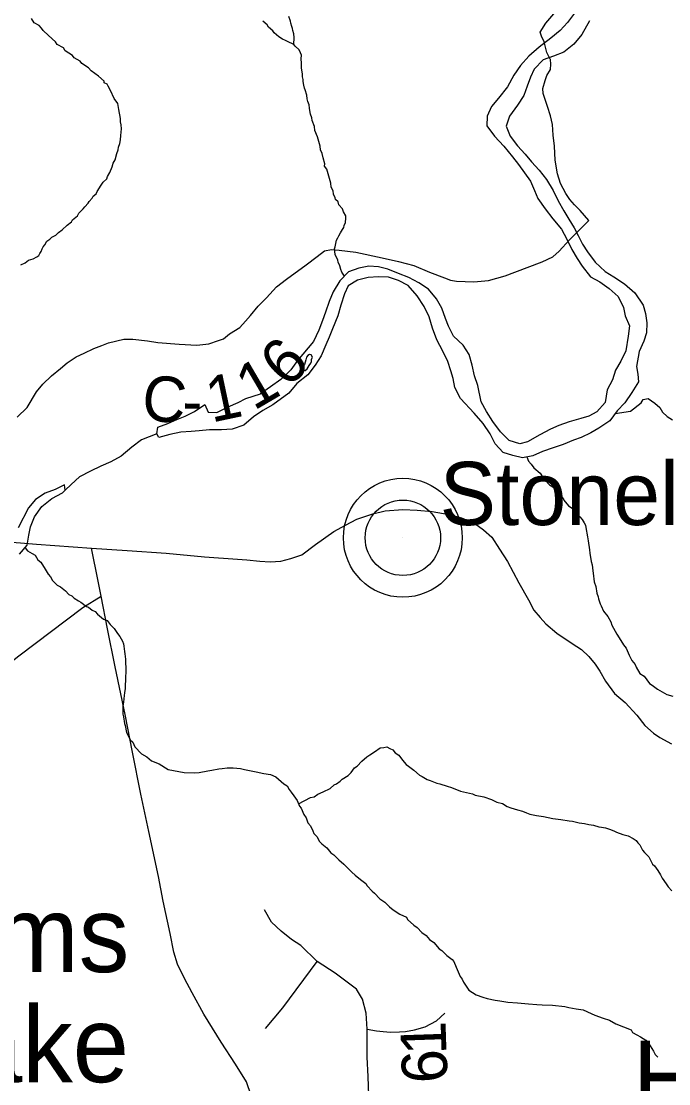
# Model space of a CAD drawing. Extents: x 1310247 to 1664935, y 235267 to 584339.
# Drawn here: x 1486473 to 1490752, y 409715 to 416732 of the extents above; entities that cross this region are included whole.
import ezdxf

# ---------------------------------------------------------------- set-up
doc = ezdxf.new("R2010")
doc.units = 0
for name, color, linetype in [('GM_X_County_Road', 7, 'Continuous'), ('GM_X_County_Road_Text', 7, 'Continuous'), ('GM_X_Major_River', 7, 'Continuous'), ('GM_X_Minor_Lake_Text', 7, 'Continuous'), ('GM_X_Minor_River', 7, 'Continuous'), ('GM_X_State_Route', 7, 'Continuous'), ('GM_X_Township_Road', 7, 'Continuous'), ('GM_X_Township_Road_Text', 7, 'Continuous'), ('GM_X_Unincorporated', 7, 'Continuous'), ('GM_X_Unincorporated_Location', 7, 'Continuous'), ('GM_X_Unincorporated_Text', 7, 'Continuous'), ('GM_X_US_Route', 7, 'Continuous')]:
    doc.layers.add(name, color=color, linetype=linetype)

msp = doc.modelspace()

# ---------------------------------------------------------------- linework, layer by layer
at = {"layer": 'GM_X_County_Road'}
for points in [[(1489969.1, 416481.3), (1489946.9, 416524.9), (1489928.7, 416595.6), (1489910.5, 416633), (1489902.9, 416659.3), (1489940.2, 416718.5), (1490032.7, 416826.5)], [(1486445.6, 414117.6), (1486511.7, 414180.8), (1486574.6, 414283.6), (1486614.4, 414335), (1486672.1, 414389.9), (1486732.3, 414438.6), (1486776.8, 414475.5), (1486836, 414516.6), (1486889.1, 414540.5), (1486952.9, 414569.7), (1487005.3, 414590.3), (1487049.5, 414607.9), (1487150.5, 414631.8), (1487209.9, 414631.8), (1487306.5, 414620.3), (1487375.6, 414610.5), (1487516.4, 414599), (1487634.3, 414593.7), (1487712.4, 414601.9), (1487776.8, 414622.4), (1487809, 414633.7), (1487849.7, 414666.8), (1487916.9, 414709.8), (1487954.2, 414751.4), (1487988.7, 414788.6), (1488039.2, 414849.8), (1488094.2, 414904.7), (1488159.8, 414978.6), (1488225.1, 415028.5), (1488356.4, 415123.5), (1488428.2, 415177.6), (1488476, 415214.7), (1488523, 415224.6), (1488574.4, 415220.1), (1488683.4, 415205.9), (1488857.9, 415169.6), (1488966.9, 415145.7), (1489067.9, 415119.1), (1489171.6, 415073.9), (1489270, 415037.6), (1489308.9, 415022.5), (1489350.6, 415015.4), (1489406.4, 415012.8), (1489464, 415010.1), (1489561.9, 415019.7), (1489672.2, 415050.9), (1489816.6, 415104.9), (1489915.9, 415142.1), (1489986.8, 415176.7), (1490027.5, 415213), (1490095.7, 415287.5), (1490223.4, 415415.1), (1490166, 415483), (1490128.6, 415518.4), (1490099, 415554.8), (1490072.2, 415594), (1490035.9, 415661), (1490016.7, 415723.2), (1490001.4, 415814), (1489996.6, 415907.8), (1489988, 415980.5), (1489983.2, 416050.3), (1489969.9, 416107.7), (1489951.7, 416169), (1489936.4, 416214.9), (1489922, 416254.1), (1489920.1, 416287.6), (1489936.4, 416340.2), (1489946.9, 416373.7), (1489969.9, 416412.9), (1489972.7, 416449.3), (1489969.9, 416479.9), (1489969.1, 416481.3)], [(1484122.1, 412096.2), (1484248, 412115.8), (1484503.6, 412156.3), (1484787.4, 412198.7), (1485109.5, 412242.3), (1485187.6, 412242.7), (1485252.8, 412226.8), (1485344.5, 412193.3), (1485617.7, 412087.6), (1485711.2, 412059.4), (1485755.3, 412054.6), (1485794, 412055.8), (1485851.9, 412079.6), (1485934.4, 412134.2), (1486456.1, 412541.9), (1486879, 412860.5), (1487000.8, 412935.9)]]:
    msp.add_lwpolyline(points, dxfattribs=at)
at = {"layer": 'GM_X_Major_River'}
for points in [[(1490135.5, 416794.1), (1490082.1, 416723), (1490035, 416669.8), (1489974, 416620.9), (1489896.9, 416560.2), (1489827.7, 416501.5), (1489772.5, 416440.4), (1489729.2, 416375.2), (1489685.7, 416297.9), (1489626.2, 416222.9), (1489581.2, 416169.7), (1489551.9, 416104.1), (1489550.7, 416040.1), (1489601.4, 415973.1), (1489662.1, 415905.9), (1489718.7, 415836.7), (1489759.7, 415785.9), (1489837.6, 415676.3), (1489864.4, 415613.8), (1489887.4, 415561.3), (1489936, 415492.3), (1489986.8, 415427.3), (1490043.4, 415358.1), (1490078.2, 415293.4), (1490110.9, 415224.7), (1490147.7, 415166), (1490180.7, 415115.3), (1490235.3, 415044.2), (1490296.7, 415011), (1490357.9, 414967.8), (1490418.8, 414914.6), (1490453.4, 414841.9), (1490464.3, 414785.6), (1490493.1, 414721), (1490483.7, 414651.1), (1490467.8, 414555.3), (1490436.5, 414487.8), (1490399.4, 414428.5), (1490380.1, 414364.7), (1490344.8, 414297.3), (1490331.3, 414213.4)], [(1490228.3, 416734.3), (1490178.6, 416645.1), (1490125.3, 416580), (1490058.2, 416527.2), (1489989.7, 416500.5), (1489923.3, 416477.7), (1489862, 416414.7), (1489839, 416363.1), (1489815.8, 416303.5), (1489794.6, 416241.8), (1489753.4, 416178.5), (1489700, 416105.4), (1489676.7, 416039.8), (1489703.4, 415973.2), (1489752.1, 415908.2), (1489803.1, 415853.2), (1489846.1, 415802.3), (1489895, 415749.3), (1489943.8, 415686.4), (1489988.4, 415613.5), (1490021.1, 415546.8), (1490057.8, 415480), (1490092.8, 415425.3), (1490127.6, 415366.6), (1490154.6, 415316), (1490181.5, 415259.5), (1490214.6, 415208.8), (1490265.2, 415141.8), (1490332, 415078.5), (1490389.3, 415043.3), (1490460.5, 414998), (1490527.3, 414938.7), (1490583.7, 414857.5), (1490598.7, 414801.2), (1490607.5, 414741), (1490604.2, 414674.9), (1490587.1, 414619.2), (1490557.8, 414551.6), (1490539.8, 414451.9), (1490548.9, 414401.6), (1490551.8, 414349.5), (1490508.5, 414280.2), (1490461.1, 414211)], [(1489512.4, 414218.6), (1489491.2, 414325.2), (1489468.5, 414389.7), (1489453.9, 414460.1), (1489433.2, 414530.5), (1489394.4, 414593.3), (1489329.6, 414652.6), (1489296.8, 414717.3), (1489275.8, 414767.7), (1489253.2, 414836.2), (1489218.4, 414898.9), (1489163.6, 414962), (1489100.4, 415005.3), (1489035.1, 415040.5), (1488965.6, 415065.8), (1488896.2, 415095.1), (1488834.4, 415110.3), (1488770.5, 415113.5), (1488704.2, 415100.7), (1488635.8, 415076), (1488578.6, 415017), (1488535.2, 414945.7), (1488507.9, 414880.1), (1488484.6, 414810.5), (1488463.5, 414754.8), (1488440.2, 414691.1), (1488404.8, 414617.7), (1488298.3, 414491.6), (1488255.1, 414430.3), (1488187.8, 414365.5), (1488120.9, 414316.6), (1488054, 414271.8)], [(1489375.6, 414241.3), (1489339, 414314), (1489328.1, 414372.3), (1489313.1, 414422.6), (1489292.3, 414485.1), (1489259.6, 414553.8), (1489219.1, 414628.6), (1489190.6, 414705.2), (1489168, 414779.7), (1489135.4, 414848.4), (1489088.8, 414919.4), (1489030.1, 414986.5), (1488966.7, 415019.8), (1488899.1, 415041), (1488833.2, 415044.3), (1488765.1, 415039.5), (1488694.7, 415022.8), (1488634, 414983.9), (1488608.9, 414932.3), (1488585.5, 414856.6), (1488564.1, 414787), (1488530.4, 414699.5), (1488507.3, 414645.9), (1488486.3, 414594.2), (1488454.9, 414522.7), (1488415.7, 414461.3), (1488366.5, 414396.2), (1488295.3, 414339.4), (1488242.1, 414276.4)], [(1488338.2, 414429.8), (1488338.2, 414427.8), (1488350.2, 414425.8), (1488362.2, 414435.7), (1488370.2, 414447.5), (1488376.2, 414459.3), (1488386.2, 414473.1), (1488390.2, 414485), (1488392.2, 414498.7), (1488398.2, 414512.5), (1488388.2, 414528.3), (1488378.2, 414530.3), (1488366.2, 414524.4), (1488358.2, 414512.5), (1488354.2, 414494.8), (1488344.2, 414465.2), (1488336.2, 414453.4), (1488332.9, 414443.7)], [(1488332.9, 414443.7), (1488338.2, 414429.8)], [(1488242.1, 414276.4), (1488136.1, 414199.3), (1488069.3, 414160.3), (1488008.5, 414119.2), (1487943.4, 414064), (1487866.7, 414037.2), (1487796.5, 414034.4), (1487716.2, 414033.7), (1487647.9, 414026.8), (1487595.7, 414021.6), (1487527.5, 414018.8), (1487455, 414001.9), (1487382.5, 413983), (1487368.9, 414007.7)], [(1487368.9, 414007.7), (1487375.5, 414051.4), (1487442.1, 414076.4), (1487500.7, 414101.5), (1487555.2, 414124.7), (1487617.9, 414153.8), (1487686.9, 414200.8), (1487708.1, 414150.3), (1487766.2, 414147.3), (1487841.1, 414186.2), (1487905.7, 414213.2), (1487956.3, 414240.5), (1488054, 414271.8)], [(1490461.1, 414211), (1490412, 414159.5), (1490362.8, 414094), (1490289.8, 414045.1), (1490237.1, 414013.8), (1490172.5, 413982.8), (1490122, 413965.6), (1490053.4, 413936.6), (1489988.8, 413913.6), (1489918.2, 413890.7), (1489853.6, 413861.6), (1489785.2, 413848.7), (1489721.2, 413863.8), (1489657.4, 413883), (1489606.1, 413940), (1489573.1, 414006.8), (1489526.1, 414075.8), (1489467, 414143.1), (1489375.6, 414241.3)], [(1490331.3, 414213.4), (1490277.5, 414151.7), (1490224.9, 414124.4), (1490170.5, 414109.3), (1490093.9, 414086.5), (1490025.3, 414061.5), (1489970.8, 414038.3), (1489900, 414001.4), (1489819, 413954.5), (1489768.6, 413941.3), (1489696.8, 413962.6), (1489639.5, 414019.8), (1489590.5, 414088.8), (1489547.4, 414153.8), (1489512.4, 414218.6)], [(1487368.9, 414007.7), (1487267.9, 413966.9), (1487202.9, 413919.8), (1487133.8, 413860.7), (1487064.9, 413821.7), (1486998.3, 413792.7), (1486929.6, 413759.7), (1486856.8, 413722.8), (1486801.8, 413671.5), (1486763.7, 413636)], [(1486763.7, 413636), (1486757.6, 413670.2), (1486696.9, 413639.1), (1486630.3, 413614.2), (1486567.5, 413573), (1486520.5, 413517.6), (1486452.1, 413386.3)], [(1486461.4, 413213.5), (1486512.5, 413270.8), (1486523.6, 413338.9), (1486534.5, 413392.9), (1486559.6, 413458.8), (1486608.9, 413526.2), (1486675.9, 413579.3), (1486744.7, 413618.3), (1486763.7, 413636)]]:
    msp.add_lwpolyline(points, dxfattribs=at)
at = {"layer": 'GM_X_Minor_River'}
for points in [[(1486823.6, 416490.3), (1486811.9, 416506.6), (1486762.6, 416536), (1486753, 416556.2), (1486709.5, 416577.4), (1486699.9, 416595.7), (1486652.8, 416637), (1486617.6, 416670), (1486605.9, 416686.3), (1486590.4, 416704.7), (1486558.7, 416721.6), (1486541.4, 416750.1)], [(1488608.4, 415047.7), (1488592.5, 415075.7), (1488584.8, 415091.9), (1488577.4, 415116.2), (1488568, 415140.5), (1488564.4, 415154.6), (1488547.3, 415191.1), (1488545.8, 415211.2), (1488544.2, 415229.2), (1488546.5, 415241.2), (1488555.7, 415285), (1488564.1, 415300.8), (1488572.5, 415314.6), (1488583, 415334.4), (1488595.6, 415356.1), (1488603.9, 415369.9), (1488606.3, 415381.9), (1488614.8, 415403.7), (1488617.5, 415431.6), (1488617.9, 415445.7), (1488602.6, 415474.1), (1488597, 415492.3), (1488571.6, 415519), (1488568.1, 415539.1), (1488550.5, 415553.6), (1488546.8, 415565.7), (1488537.3, 415590), (1488533.9, 415612.1), (1488520.5, 415636.5), (1488519.1, 415662.6), (1488500.6, 415723.2), (1488491.4, 415755.5), (1488477.8, 415773.9), (1488478.3, 415789.9), (1488467.2, 415830.2), (1488461.9, 415858.4), (1488450.5, 415882.8), (1488449.1, 415906.8), (1488430.6, 415967.4), (1488413.7, 416009.9), (1488410.3, 416036), (1488395.3, 416076.5), (1488393.8, 416094.6), (1488384.3, 416118.9), (1488380.9, 416143), (1488377.3, 416157.1), (1488375.8, 416179.2), (1488366.4, 416201.5), (1488362.8, 416219.6), (1488359.4, 416243.7), (1488350.3, 416278), (1488344.6, 416290.2), (1488341.1, 416310.3), (1488335.7, 416334.5), (1488336, 416346.5), (1488332.4, 416364.6), (1488330.9, 416382.7), (1488329.3, 416398.8), (1488325.9, 416422.9), (1488324.4, 416443), (1488324.7, 416455), (1488323.4, 416483.1), (1488324, 416507.1), (1488318.4, 416523.2), (1488308.9, 416543.5), (1488283.4, 416566.2), (1488273.7, 416578.5), (1488232.1, 416597.6), (1488220.2, 416604), (1488198.4, 416612.5), (1488174.7, 416629.2), (1488145.3, 416656), (1488135.6, 416668.3), (1488106.2, 416693.1), (1488098.5, 416707.3), (1488069, 416732.1)], [(1488273.7, 416578.5), (1488276.9, 416624.5), (1488273.5, 416648.6), (1488268, 416670.8), (1488266.4, 416684.9), (1488260.7, 416697), (1488255.2, 416719.2), (1488251.5, 416731.3), (1488242.3, 416763.6)], [(1486469.9, 415123.3), (1486498.4, 415136.6), (1486520.9, 415154), (1486551.2, 415163.2), (1486575.6, 415176.6), (1486589.8, 415184.2), (1486596.2, 415198.1), (1486604.6, 415211.9), (1486611, 415229.8), (1486617.3, 415241.6), (1486629.7, 415255.3), (1486642.4, 415279), (1486660.8, 415292.6), (1486675.1, 415306.2), (1486701.5, 415319.5), (1486720, 415337.1), (1486742.5, 415354.5), (1486775.4, 415385.7), (1486804, 415407), (1486812.4, 415420.8), (1486845.1, 415446), (1486853.6, 415463.8), (1486882.4, 415493.1), (1486892.8, 415506.9), (1486915.5, 415530.3), (1486921.8, 415542.2), (1486942.4, 415563.7), (1486948.8, 415577.5), (1486967.2, 415593.1), (1486973.6, 415606.9), (1487000.7, 415650.3), (1487015.3, 415669.9), (1487037.9, 415691.4), (1487042.3, 415707.3), (1487059, 415732.9), (1487074, 415770.5), (1487080.6, 415794.4), (1487093.2, 415816.1), (1487104.3, 415857.9), (1487112.9, 415881.7), (1487115.4, 415899.7), (1487124, 415925.5), (1487128.7, 415949.4), (1487131.4, 415977.4), (1487134.5, 416021.4), (1487133.2, 416047.5), (1487129.7, 416067.6), (1487128.2, 416089.7), (1487117.7, 416150), (1487110.7, 416188.3), (1487087.4, 416220.9), (1487062.7, 416273.7), (1487047.4, 416304.1), (1487039.7, 416316.3), (1487021.9, 416324.8), (1487020.2, 416336.9), (1486982.9, 416369.9), (1486935.7, 416405.2), (1486918.1, 416423.7), (1486872.7, 416452.9), (1486861.1, 416467.3), (1486823.6, 416490.3)], [(1490399, 414142.1), (1490499, 414155.7), (1490569.2, 414212.3)], [(1490569.2, 414212.3), (1490583.8, 414233.7), (1490616, 414241.1), (1490659.7, 414210.2), (1490693.3, 414181.5), (1490710.8, 414149.1), (1490742.5, 414122.4), (1490778.2, 414099.7)], [(1489815.1, 413854.4), (1489826.2, 413827.2), (1489841.9, 413806.9), (1489861.6, 413782.4), (1489903.1, 413747.6), (1489918.8, 413723.2), (1489932.5, 413702.9), (1489964.1, 413670.2), (1489993.9, 413651.6), (1489997.6, 413637.5), (1490027.2, 413604.8), (1490054.9, 413582.2), (1490058.7, 413568.1), (1490090.2, 413531.4), (1490114, 413516.9), (1490137.6, 413486.4), (1490165.2, 413459.8), (1490179, 413441.5), (1490192.7, 413419.1), (1490202.4, 413402.9), (1490204.2, 413388.8), (1490215.2, 413326.3), (1490220.8, 413300.1), (1490227.8, 413241.8), (1490231.5, 413219.6), (1490240.5, 413163.2), (1490246.2, 413141), (1490249.6, 413102.8), (1490253.3, 413086.7), (1490260.4, 413030.3), (1490269.9, 412998), (1490277.2, 412955.7), (1490286.8, 412931.5), (1490288.6, 412917.4), (1490300.1, 412885), (1490305.9, 412870.9), (1490321.3, 412836.5), (1490350.8, 412799.8), (1490370.3, 412765.3), (1490376, 412743.1), (1490409.1, 412684.3), (1490424.7, 412659.9), (1490454.1, 412613.2), (1490471.7, 412590.8), (1490483.3, 412560.5), (1490491, 412544.3), (1490508.5, 412509.8), (1490530.1, 412483.3), (1490535.9, 412467.2), (1490561.3, 412424.5), (1490589.1, 412406), (1490624.4, 412359.2), (1490642.3, 412346.8), (1490677.9, 412320.1), (1490709.8, 412303.4), (1490739.6, 412284.8), (1490779.5, 412274.1)], [(1486497.8, 413254.4), (1486514.2, 413234.7), (1486544, 413216.1), (1486563.9, 413205.7), (1486583.4, 413175.2), (1486603.2, 413158.8), (1486630.6, 413114.2), (1486650.1, 413079.7), (1486665.8, 413063.3), (1486679.5, 413039), (1486693.3, 413024.7), (1486711.1, 413008.3), (1486733, 412995.9), (1486764.7, 412971.2), (1486786.3, 412946.8), (1486806.2, 412936.4), (1486822, 412922), (1486851.8, 412903.4), (1486867.7, 412895.1), (1486903.4, 412866.4), (1486917.4, 412862.1), (1486941.2, 412843.6), (1486961.1, 412833.2), (1486976.8, 412816.9), (1487016.4, 412784.1), (1487040.3, 412773.6), (1487060, 412747.1), (1487087.6, 412720.5), (1487109.1, 412688), (1487124.9, 412669.7), (1487142.4, 412637.2), (1487148.2, 412621.1), (1487151.9, 412605), (1487155.3, 412570.7), (1487157.1, 412554.6), (1487162.5, 412518.4), (1487162.2, 412502.3), (1487163.4, 412456.1), (1487162.2, 412379.8), (1487159.6, 412347.7), (1487159.2, 412325.6), (1487154.7, 412295.6), (1487152.4, 412279.6), (1487149.7, 412235.5), (1487145.2, 412209.4), (1487144.3, 412155.2), (1487148, 412137.1), (1487155.3, 412094.8), (1487159.1, 412080.6), (1487168.4, 412034.3), (1487176.2, 412020.1), (1487193.6, 411985.6), (1487209.5, 411971.3), (1487223, 411940.9), (1487268.4, 411894), (1487302.1, 411873.3), (1487333.8, 411846.6), (1487383.7, 411827.7), (1487443.3, 411790.5), (1487513.3, 411777.2), (1487549.3, 411770.5), (1487619.5, 411767.3), (1487649.7, 411770.8), (1487706.1, 411781.8), (1487732.2, 411785.4), (1487778.6, 411794.6), (1487800.7, 411796.2), (1487832.9, 411801.7), (1487873, 411801), (1487921.1, 411796.1), (1487949.1, 411789.6), (1487993.1, 411780.8), (1488025.1, 411774.2), (1488075.1, 411763.3), (1488119.2, 411756.5), (1488155, 411741.8), (1488172.9, 411727.5), (1488208.5, 411696.7), (1488230.3, 411682.3), (1488244, 411657.9), (1488255.7, 411641.6), (1488275.4, 411617.2), (1488296.9, 411584.7), (1488312.4, 411548.3), (1488322.2, 411534), (1488339.5, 411493.6), (1488355.2, 411471.2), (1488366.7, 411438.9), (1488384.4, 411418.5), (1488399.9, 411386.1), (1488405.7, 411367.9), (1488427.4, 411347.4), (1488444.9, 411315), (1488458.7, 411298.7), (1488492.4, 411274), (1488517.9, 411239.4), (1488537.8, 411227), (1488571.4, 411194.3), (1488605, 411165.6), (1488622.7, 411147.2), (1488658.3, 411112.4)], [(1488306.1, 411562.9), (1488383.6, 411605.3), (1488407.8, 411610.9), (1488434.1, 411626.5), (1488468.5, 411643.9), (1488515.1, 411665.2), (1488541.6, 411688.8), (1488555.7, 411694.6), (1488580.1, 411714.3), (1488594.4, 411726.1), (1488632.9, 411751.5), (1488653.3, 411771.2), (1488675.9, 411801), (1488692.2, 411812.7), (1488724.9, 411846.3), (1488757.5, 411873.8), (1488775.7, 411887.6), (1488808.2, 411907.1), (1488844.8, 411932.5), (1488868.9, 411936.1), (1488889, 411939.8), (1488908.9, 411929.4), (1488928.9, 411921), (1488944.6, 411900.7), (1488968.4, 411884.2), (1488991.9, 411851.6), (1489017.5, 411823.1), (1489031.4, 411812.8), (1489067.1, 411786.1), (1489104.7, 411753.3), (1489122.6, 411744.9), (1489156.4, 411724.2), (1489176.4, 411717.9), (1489220.2, 411701), (1489240.2, 411694.6), (1489288.1, 411679.8), (1489316.1, 411671.2), (1489375.9, 411648.1), (1489455.9, 411630.6), (1489473.8, 411620.2), (1489529.8, 411609.2), (1489581.7, 411592.2), (1489615.5, 411573.6), (1489653.5, 411564.9), (1489685.3, 411546.2), (1489709.3, 411537.8), (1489753.2, 411523), (1489785.1, 411514.4), (1489813.1, 411503.8), (1489835, 411495.4), (1489879, 411486.6), (1489925.1, 411479.8), (1489987.1, 411466.6), (1490039.1, 411459.7), (1490093.2, 411450.7), (1490115.2, 411448.3), (1490161.2, 411437.5), (1490195.3, 411432.8), (1490223.3, 411426.3), (1490255.3, 411421.7), (1490291.2, 411411.1), (1490307.3, 411408.8), (1490335.3, 411404.3), (1490361.3, 411395.8), (1490389.2, 411385.2), (1490407.1, 411376.9), (1490449, 411362.1), (1490485, 411351.4), (1490516.8, 411334.8), (1490536.6, 411322.4), (1490548.4, 411306.1), (1490562.3, 411293.8), (1490579.7, 411257.4), (1490591.5, 411241.1), (1490621.1, 411212.5), (1490644.4, 411165.9), (1490658.3, 411153.6), (1490679.8, 411123.1), (1490697.4, 411094.6), (1490709.1, 411072.3), (1490734.5, 411035.8), (1490748.3, 411015.4), (1490771.9, 410988.9)], [(1488658.3, 411112.4), (1488680, 411092), (1488715.7, 411063.2), (1488751.3, 411036.5), (1488759.1, 411022.3), (1488792.7, 410987.5), (1488808.5, 410973.2), (1488842, 410936.5), (1488875.7, 410913.8), (1488907.3, 410883.1), (1488931.1, 410864.6), (1488974.8, 410835.7), (1489018.6, 410814.9), (1489026.4, 410800.7), (1489067.9, 410761.8), (1489089.7, 410747.3), (1489121.3, 410714.7), (1489149, 410694.1), (1489170.7, 410667.6), (1489200.4, 410647), (1489235.9, 410606.2), (1489251.7, 410593.9), (1489285.3, 410561.1), (1489321, 410536.4), (1489332.8, 410522.2), (1489346.3, 410485.8), (1489354, 410469.6), (1489373.3, 410423), (1489387.1, 410406.7), (1489394.8, 410386.5), (1489414.4, 410360.1), (1489430, 410333.7), (1489479.7, 410302.7), (1489523.5, 410285.8), (1489551.5, 410277.3), (1489605.5, 410266.3), (1489635.5, 410261.8), (1489689.6, 410254.8), (1489751.8, 410249.7), (1489825.9, 410242.4), (1489880, 410239.4), (1489916.1, 410236.8), (1489984.3, 410233.6), (1490066.5, 410224.1), (1490092.5, 410219.6), (1490140.5, 410210.7), (1490186.6, 410203.9), (1490240.3, 410178.9), (1490264.3, 410168.4), (1490318.1, 410147.4), (1490360, 410134.6), (1490401.8, 410111.7), (1490503.5, 410071.8), (1490513.2, 410053.6), (1490541, 410037), (1490564.9, 410024.5), (1490600.7, 410001.8), (1490620.4, 409979.4), (1490630.2, 409965.1), (1490651.7, 409930.6), (1490663.3, 409908.3), (1490679.1, 409890)]]:
    msp.add_lwpolyline(points, dxfattribs=at)
at = {"layer": 'GM_X_State_Route'}
msp.add_lwpolyline([(1487993.2, 409637.2), (1487960.6, 409727.1), (1487888.3, 409844.3), (1487794.9, 409989.8), (1487679.4, 410174), (1487601.8, 410315), (1487550.7, 410410.2), (1487505.8, 410505.4), (1487482, 410583.9), (1487457.3, 410706.4), (1487411.5, 410921.4), (1487379.7, 411082.7), (1487316.3, 411379.8), (1487262.5, 411628.3), (1487208.7, 411905.1), (1487159.4, 412152.8), (1487094.1, 412467.5), (1487043, 412718.7), (1487000.8, 412935.9), (1486980.8, 413033.3), (1486937.6, 413252)], dxfattribs=at)
at = {"layer": 'GM_X_Township_Road'}
for points in [[(1488569.7, 408989.3), (1488608.1, 409140.7), (1488608.1, 409249.7), (1488625.7, 409337.7), (1488667.9, 409436.2), (1488724.2, 409531.1), (1488769.9, 409636.6), (1488766.4, 409763.2), (1488759.4, 409889.8), (1488759.4, 410016.4), (1488759.4, 410076.2), (1488752.3, 410181.7), (1488727.7, 410273.2), (1488689, 410340), (1488548.3, 410445.5), (1488428.8, 410522.9), (1488319.8, 410628.4), (1488259.9, 410667.1), (1488189.6, 410723.3), (1488126.3, 410783.1), (1488080.6, 410864)], [(1488088.2, 410079.9), (1488201, 410217.1), (1488428.8, 410522.9)], [(1488759.4, 410076.2), (1488820.2, 410064.9), (1488864.6, 410059.2), (1488913.4, 410055.3), (1488973, 410057.3), (1489011.7, 410059.8), (1489071.3, 410071.8), (1489142.3, 410090.2), (1489217.1, 410130.2), (1489272.3, 410180.2)]]:
    msp.add_lwpolyline(points, dxfattribs=at)
at = {"layer": 'GM_X_Unincorporated'}
for radius in [392.8, 249]:
    msp.add_circle((1488995, 413320.5), radius, dxfattribs=at)
at = {"layer": 'GM_X_Unincorporated_Location'}
msp.add_line((1488995, 413320.5), (1488995, 413320.5), dxfattribs=at)
at = {"layer": 'GM_X_US_Route'}
msp.add_lwpolyline([(1486333, 413297.5), (1486573.7, 413279.5), (1486937.6, 413252), (1487172.2, 413236.7), (1487430.6, 413218.4), (1487683.4, 413193.7), (1487901.7, 413179.8), (1487963, 413174.9), (1488049.9, 413167), (1488118, 413161.1), (1488187.4, 413165.2), (1488254, 413183.8), (1488326.4, 413207.5), (1488418.6, 413276.6), (1488538.9, 413362.4), (1488616.1, 413404.8), (1488690.7, 413443), (1488797.3, 413478.2), (1488877.9, 413497.5), (1488993.7, 413506.8), (1489089.4, 413502.6), (1489187.6, 413495), (1489300.9, 413474.9), (1489381.5, 413453), (1489470.4, 413415.2), (1489528.4, 413373.3), (1489582.1, 413323.8), (1489633.2, 413245.7), (1489686.1, 413164.3), (1489762.5, 413024.1), (1489824.6, 412910.8), (1489861.6, 412842.8), (1489901.8, 412794.2), (1489940.5, 412751.4), (1490012.6, 412690.1), (1490113.3, 412621.6), (1490175.5, 412582.7), (1490224.1, 412535.7), (1490265.3, 412487), (1490297.2, 412439.1), (1490333.2, 412373.7), (1490393.7, 412293.1), (1490463.3, 412232.7), (1490542.2, 412148.7), (1490594.3, 412081.6), (1490652.2, 412031.2), (1490693.3, 412001), (1490769.7, 411960.7)], dxfattribs=at)

# ---------------------------------------------------------------- texts
at = {"layer": 'GM_X_County_Road_Text'}
for s, rotation, p in [('6', 45.1854, (1488235.2, 414301.9)), ('1', 30.38368, (1488009.1, 414156.7)), ('C', 353.91541, (1487259.7, 414102.8)), ('1', 11.96217, (1487730.5, 414080.5)), ('-', 359.32435, (1487535.5, 414074.9))]:
    msp.add_text(s, height=300, rotation=rotation, dxfattribs=at).set_placement(p)
at = {"layer": 'GM_X_Minor_Lake_Text'}
for s, height, rotation, p in [('Damms', 499.99, 359.99991, (1484884.1, 410452.4)), ('Lake', 499.98, 359.99983, (1485735.2, 409725.3)), ('Hilltop', 499.98, 359.99647, (1490512.2, 409499.8))]:
    msp.add_text(s, height=height, rotation=rotation, dxfattribs=at).set_placement(p)
at = {"layer": 'GM_X_Township_Road_Text'}
for s, rotation, p in [('1', 91.94661, (1489284, 409909)), ('6', 92.80017, (1489292.9, 409725.6))]:
    msp.add_text(s, height=300, rotation=rotation, dxfattribs=at).set_placement(p)
at = {"layer": 'GM_X_Unincorporated_Text'}
msp.add_text('Stonelick', height=417, rotation=0.00001, dxfattribs=at).set_placement((1489238.2, 413404.8))

doc.saveas('drawing.dxf')
